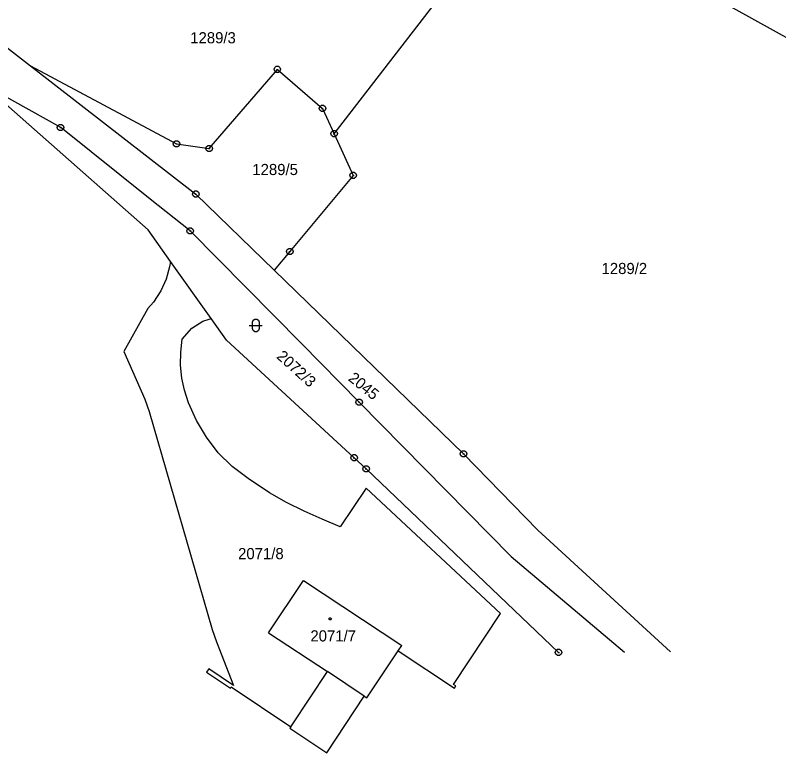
# Model space of a CAD drawing. Extents: x -806774 to -803680, y -1151731 to -1150053.
# Drawn here: x -804515.8 to -804399.3, y -1150618.6 to -1150506.1 of the extents above; entities that cross this region are included whole.
import ezdxf

# ---------------------------------------------------------------- set-up
doc = ezdxf.new("R2010")
doc.units = 0
for name, color, linetype in [('1', 7, 'Continuous'), ('12', 7, 'Continuous'), ('2', 7, 'Continuous'), ('3', 7, 'Continuous'), ('4', 7, 'Continuous'), ('5', 7, 'Continuous'), ('8', 7, 'Continuous')]:
    doc.layers.add(name, color=color, linetype=linetype)

msp = doc.modelspace()

# ---------------------------------------------------------------- linework, layer by layer
at = {"layer": '1'}
for p, q in [((-804467.14, -1150524.2), (-804441.78, -1150491.42)), ((-804397.29, -1150510.02), (-804418.66, -1150498.07)), ((-804519.81, -1150508.93), (-804513.46, -1150513.86)), ((-804513.46, -1150513.86), (-804491.17, -1150525.75)), ((-804513.46, -1150513.86), (-804488.22, -1150533.42)), ((-804486.17, -1150526.47), (-804475.79, -1150514.38)), ((-804475.79, -1150514.38), (-804468.92, -1150520.34)), ((-804508.84, -1150523.27), (-804521.1, -1150516.38)), ((-804495.52, -1150538.89), (-804519.14, -1150517.99)), ((-804468.92, -1150520.34), (-804467.14, -1150524.2)), ((-804495.17, -1150534.18), (-804508.84, -1150523.27)), ((-804467.14, -1150524.2), (-804464.21, -1150530.56)), ((-804491.17, -1150525.75), (-804486.17, -1150526.47)), ((-804464.21, -1150530.56), (-804473.9, -1150542.18)), ((-804476.26, -1150545.02), (-804488.22, -1150533.42)), ((-804489.08, -1150539.04), (-804495.17, -1150534.18)), ((-804492.11, -1150543.68), (-804495.52, -1150538.89)), ((-804472.13, -1150556.23), (-804489.08, -1150539.04)), ((-804473.9, -1150542.18), (-804476.26, -1150545.02)), ((-804492.11, -1150543.68), (-804492.24, -1150544.49)), ((-804485.91, -1150552.4), (-804492.11, -1150543.68)), ((-804492.24, -1150544.49), (-804492.76, -1150546.39)), ((-804447.39, -1150573.04), (-804476.26, -1150545.02)), ((-804492.76, -1150546.39), (-804493.54, -1150548.19)), ((-804493.54, -1150548.19), (-804494.66, -1150549.89)), ((-804494.66, -1150549.89), (-804495.53, -1150550.85)), ((-804495.53, -1150550.85), (-804499.22, -1150557.42)), ((-804486.21, -1150552.47), (-804485.91, -1150552.4)), ((-804483.55, -1150555.72), (-804485.91, -1150552.4)), ((-804488.84, -1150553.87), (-804487.15, -1150552.81)), ((-804487.15, -1150552.81), (-804486.21, -1150552.47)), ((-804490.33, -1150555.56), (-804488.84, -1150553.87)), ((-804490.53, -1150557.54), (-804490.33, -1150555.56)), ((-804483.55, -1150555.72), (-804464.09, -1150573.64)), ((-804472.13, -1150556.23), (-804463.32, -1150565.16)), ((-804499.22, -1150557.42), (-804495.98, -1150564.72)), ((-804490.55, -1150559.51), (-804490.53, -1150557.54)), ((-804490.38, -1150561.47), (-804490.55, -1150559.51)), ((-804489.96, -1150563.35), (-804490.38, -1150561.47)), ((-804489.37, -1150565.26), (-804489.96, -1150563.35)), ((-804495.98, -1150564.72), (-804495.35, -1150566.6)), ((-804440.13, -1150588.68), (-804463.32, -1150565.16)), ((-804488.15, -1150567.96), (-804489.37, -1150565.26)), ((-804495.35, -1150566.6), (-804485.74, -1150599.83)), ((-804486.6, -1150570.5), (-804488.15, -1150567.96)), ((-804484.8, -1150572.89), (-804486.6, -1150570.5)), ((-804482.67, -1150574.98), (-804484.8, -1150572.89)), ((-804436.08, -1150584.68), (-804447.39, -1150573.04)), ((-804464.09, -1150573.64), (-804462.26, -1150575.33)), ((-804480.26, -1150576.8), (-804482.67, -1150574.98)), ((-804462.26, -1150575.33), (-804432.9, -1150603.34)), ((-804476.98, -1150578.97), (-804480.26, -1150576.8)), ((-804474.38, -1150580.45), (-804476.98, -1150578.97)), ((-804462.23, -1150578.26), (-804466.23, -1150584.2)), ((-804441.77, -1150597.39), (-804462.23, -1150578.26)), ((-804471.69, -1150581.79), (-804474.38, -1150580.45)), ((-804468.95, -1150583.03), (-804471.69, -1150581.79)), ((-804466.23, -1150584.2), (-804468.95, -1150583.03)), ((-804415.85, -1150603.25), (-804436.08, -1150584.68)), ((-804440.13, -1150588.68), (-804422.83, -1150603.29)), ((-804477.13, -1150600.34), (-804471.79, -1150592.34)), ((-804471.79, -1150592.34), (-804456.81, -1150602.26)), ((-804448.91, -1150608.23), (-804441.77, -1150597.39)), ((-804485.74, -1150599.83), (-804485.08, -1150601.74)), ((-804477.13, -1150600.34), (-804468.13, -1150606.27)), ((-804485.08, -1150601.74), (-804482.47, -1150608.37)), ((-804457.37, -1150603.1), (-804456.81, -1150602.26)), ((-804462.13, -1150610.26), (-804457.37, -1150603.1)), ((-804457.37, -1150603.1), (-804448.79, -1150608.78)), ((-804486.25, -1150605.84), (-804486.6, -1150606.33)), ((-804482.47, -1150608.37), (-804486.25, -1150605.84)), ((-804486.6, -1150606.33), (-804482.94, -1150608.77)), ((-804473.53, -1150614.37), (-804468.13, -1150606.27)), ((-804448.58, -1150608.45), (-804448.91, -1150608.23)), ((-804482.94, -1150608.77), (-804482.83, -1150608.6)), ((-804482.83, -1150608.6), (-804473.75, -1150614.7)), ((-804448.79, -1150608.78), (-804448.58, -1150608.45)), ((-804468.27, -1150618.64), (-804462.53, -1150609.99)), ((-804462.53, -1150609.99), (-804462.13, -1150610.26)), ((-804473.75, -1150614.7), (-804473.88, -1150614.9)), ((-804473.88, -1150614.9), (-804468.27, -1150618.64)), ((-804473.75, -1150614.7), (-804473.53, -1150614.37))]:
    msp.add_line(p, q, dxfattribs=at)
at = {"layer": '12'}
for p, q in [((-804477.13, -1150600.34), (-804471.79, -1150592.34)), ((-804471.79, -1150592.34), (-804456.81, -1150602.26)), ((-804477.13, -1150600.34), (-804468.13, -1150606.27)), ((-804457.37, -1150603.1), (-804456.81, -1150602.26)), ((-804462.13, -1150610.26), (-804457.37, -1150603.1)), ((-804462.53, -1150609.99), (-804468.13, -1150606.27)), ((-804462.53, -1150609.99), (-804462.13, -1150610.26))]:
    msp.add_line(p, q, dxfattribs=at)
at = {"layer": '3'}
msp.add_lwpolyline([(-804480.09, -1150553.44), (-804478.82, -1150553.44), (-804478.09, -1150553.44)], dxfattribs=at)
msp.add_lwpolyline([(-804479.59, -1150552.94), (-804479.49, -1150552.65), (-804479.24, -1150552.47), (-804478.93, -1150552.47), (-804478.68, -1150552.65), (-804478.58, -1150552.94), (-804478.58, -1150553.94), (-804478.68, -1150554.23), (-804478.93, -1150554.41), (-804479.24, -1150554.41), (-804479.49, -1150554.23), (-804479.59, -1150553.94)], close=True, dxfattribs=at)
at = {"layer": '4'}
msp.add_line((-804462.53, -1150609.99), (-804468.13, -1150606.27), dxfattribs=at)
at = {"layer": '5'}
msp.add_lwpolyline([(-804467.72, -1150598.04), (-804467.62, -1150598.06), (-804467.57, -1150598.15), (-804467.55, -1150598.21), (-804467.57, -1150598.3), (-804467.65, -1150598.37), (-804467.72, -1150598.38), (-804467.81, -1150598.35), (-804467.87, -1150598.29), (-804467.89, -1150598.21), (-804467.87, -1150598.12), (-804467.79, -1150598.05)], close=True, dxfattribs=at)
at = {"layer": '8'}
for p, q in [((-804475.91, -1150514.38), (-804475.67, -1150514.38)), ((-804469.04, -1150520.34), (-804468.8, -1150520.34)), ((-804508.96, -1150523.27), (-804508.72, -1150523.27)), ((-804467.26, -1150524.2), (-804467.02, -1150524.2)), ((-804491.29, -1150525.75), (-804491.05, -1150525.75)), ((-804486.29, -1150526.47), (-804486.05, -1150526.47)), ((-804464.33, -1150530.56), (-804464.09, -1150530.56)), ((-804488.34, -1150533.42), (-804488.1, -1150533.42)), ((-804489.2, -1150539.04), (-804488.96, -1150539.04)), ((-804474.02, -1150542.18), (-804473.78, -1150542.18)), ((-804463.44, -1150565.16), (-804463.2, -1150565.16)), ((-804447.51, -1150573.04), (-804447.27, -1150573.04)), ((-804464.21, -1150573.64), (-804463.97, -1150573.64)), ((-804462.38, -1150575.33), (-804462.14, -1150575.33)), ((-804433.02, -1150603.34), (-804432.78, -1150603.34))]:
    msp.add_line(p, q, dxfattribs=at)
for points in [[(-804475.64, -1150513.9), (-804475.39, -1150514.08), (-804475.29, -1150514.37), (-804475.39, -1150514.66), (-804475.64, -1150514.84), (-804475.95, -1150514.84), (-804476.2, -1150514.66), (-804476.3, -1150514.37), (-804476.2, -1150514.08), (-804475.95, -1150513.9)], [(-804468.77, -1150519.86), (-804468.52, -1150520.04), (-804468.42, -1150520.33), (-804468.52, -1150520.62), (-804468.77, -1150520.8), (-804469.08, -1150520.8), (-804469.33, -1150520.62), (-804469.43, -1150520.33), (-804469.33, -1150520.04), (-804469.08, -1150519.86)], [(-804508.69, -1150522.79), (-804508.44, -1150522.97), (-804508.34, -1150523.26), (-804508.44, -1150523.55), (-804508.69, -1150523.73), (-804509, -1150523.73), (-804509.25, -1150523.55), (-804509.35, -1150523.26), (-804509.25, -1150522.97), (-804509, -1150522.79)], [(-804466.99, -1150523.72), (-804466.74, -1150523.9), (-804466.64, -1150524.19), (-804466.74, -1150524.48), (-804466.99, -1150524.66), (-804467.3, -1150524.66), (-804467.55, -1150524.48), (-804467.65, -1150524.19), (-804467.55, -1150523.9), (-804467.3, -1150523.72)], [(-804491.02, -1150525.27), (-804490.77, -1150525.45), (-804490.67, -1150525.74), (-804490.77, -1150526.03), (-804491.02, -1150526.21), (-804491.33, -1150526.21), (-804491.58, -1150526.03), (-804491.68, -1150525.74), (-804491.58, -1150525.45), (-804491.33, -1150525.27)], [(-804486.02, -1150525.99), (-804485.77, -1150526.17), (-804485.67, -1150526.46), (-804485.77, -1150526.75), (-804486.02, -1150526.93), (-804486.33, -1150526.93), (-804486.58, -1150526.75), (-804486.68, -1150526.46), (-804486.58, -1150526.17), (-804486.33, -1150525.99)], [(-804464.06, -1150530.08), (-804463.81, -1150530.26), (-804463.71, -1150530.55), (-804463.81, -1150530.84), (-804464.06, -1150531.02), (-804464.37, -1150531.02), (-804464.62, -1150530.84), (-804464.72, -1150530.55), (-804464.62, -1150530.26), (-804464.37, -1150530.08)], [(-804488.07, -1150532.94), (-804487.82, -1150533.12), (-804487.72, -1150533.41), (-804487.82, -1150533.7), (-804488.07, -1150533.88), (-804488.38, -1150533.88), (-804488.63, -1150533.7), (-804488.73, -1150533.41), (-804488.63, -1150533.12), (-804488.38, -1150532.94)], [(-804488.93, -1150538.56), (-804488.68, -1150538.74), (-804488.58, -1150539.03), (-804488.68, -1150539.32), (-804488.93, -1150539.5), (-804489.24, -1150539.5), (-804489.49, -1150539.32), (-804489.59, -1150539.03), (-804489.49, -1150538.74), (-804489.24, -1150538.56)], [(-804473.75, -1150541.7), (-804473.5, -1150541.88), (-804473.4, -1150542.17), (-804473.5, -1150542.46), (-804473.75, -1150542.64), (-804474.06, -1150542.64), (-804474.31, -1150542.46), (-804474.41, -1150542.17), (-804474.31, -1150541.88), (-804474.06, -1150541.7)], [(-804463.17, -1150564.68), (-804462.92, -1150564.86), (-804462.82, -1150565.15), (-804462.92, -1150565.44), (-804463.17, -1150565.62), (-804463.48, -1150565.62), (-804463.73, -1150565.44), (-804463.83, -1150565.15), (-804463.73, -1150564.86), (-804463.48, -1150564.68)], [(-804463.94, -1150573.16), (-804463.69, -1150573.34), (-804463.59, -1150573.63), (-804463.69, -1150573.92), (-804463.94, -1150574.1), (-804464.25, -1150574.1), (-804464.5, -1150573.92), (-804464.6, -1150573.63), (-804464.5, -1150573.34), (-804464.25, -1150573.16)], [(-804447.24, -1150572.56), (-804446.99, -1150572.74), (-804446.89, -1150573.03), (-804446.99, -1150573.32), (-804447.24, -1150573.5), (-804447.55, -1150573.5), (-804447.8, -1150573.32), (-804447.9, -1150573.03), (-804447.8, -1150572.74), (-804447.55, -1150572.56)], [(-804462.11, -1150574.85), (-804461.86, -1150575.03), (-804461.76, -1150575.32), (-804461.86, -1150575.61), (-804462.11, -1150575.79), (-804462.42, -1150575.79), (-804462.67, -1150575.61), (-804462.77, -1150575.32), (-804462.67, -1150575.03), (-804462.42, -1150574.85)], [(-804432.75, -1150602.86), (-804432.5, -1150603.04), (-804432.4, -1150603.33), (-804432.5, -1150603.62), (-804432.75, -1150603.8), (-804433.06, -1150603.8), (-804433.31, -1150603.62), (-804433.41, -1150603.33), (-804433.31, -1150603.04), (-804433.06, -1150602.86)]]:
    msp.add_lwpolyline(points, close=True, dxfattribs=at)

# ---------------------------------------------------------------- texts
at = {"layer": '2'}
for s, p in [('1289/3', (-804489.08, -1150510.41)), ('1289/5', (-804479.61, -1150530.51)), ('1289/2', (-804426.35, -1150545.61)), ('2071/8', (-804481.78, -1150589.11)), ('2071/7', (-804470.75, -1150601.66))]:
    msp.add_text(s, height=1.7, dxfattribs=at).set_placement(p)
for s, rotation, p in [('2072/3', 317.9343, (-804476.03, -1150558.34)), ('2045', 320.9625, (-804465.1, -1150561.74))]:
    msp.add_text(s, height=1.7, rotation=rotation, dxfattribs=at).set_placement(p)

doc.saveas('drawing.dxf')
